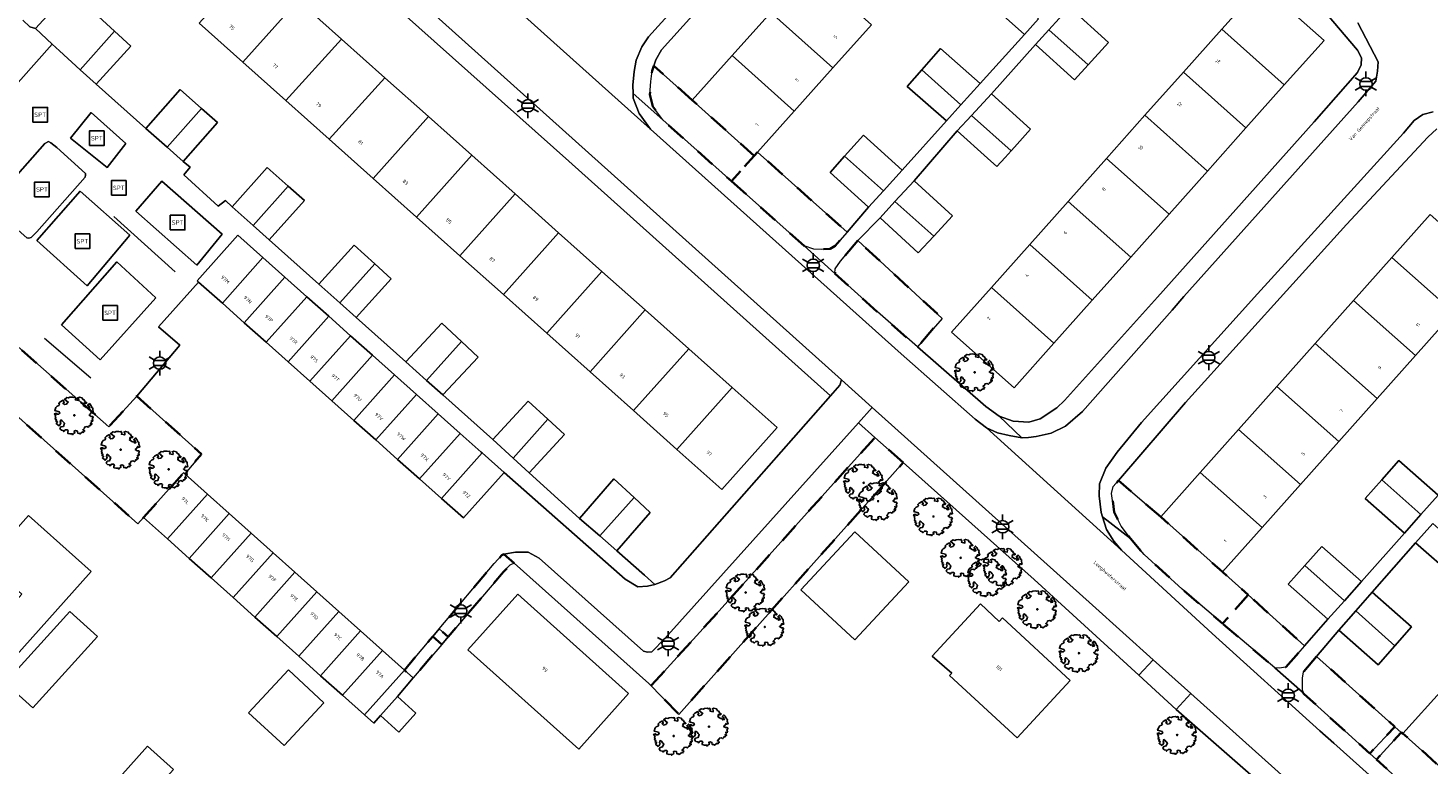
# Model space of a CAD drawing. Extents: x 105780 to 185197, y 477999 to 525027.
# Tile 412 of 562: x 108238 to 108381, y 479468 to 479543. Entities that reach past the tile are written whole.
import ezdxf
from ezdxf.enums import TextEntityAlignment as Align

# ---------------------------------------------------------------- set-up
doc = ezdxf.new("R2010")
doc.units = 0
doc.linetypes.add('XX-HIDDEN', pattern=[4, 2, -2])
for name, color, linetype, lineweight in [('B-GV-GR-BOOM-S', 252, 'Continuous', 25), ('B-GV-GR-MATERIAALGRENS-G', 252, 'XX-HIDDEN', 35), ('B-RO-IE-MEUBILAIR_WEGMEUBILAIR-S', 252, 'Continuous', 25), ('B-RO-IE-TERREINAFSCHEIDING_KUNSTMATIG_HEKWERK-G', 252, 'IE-TERREINAFSCHEIDING-KUNSTMATIG', 18), ('B-XX-KG-KADASTRAAL_BEBOUWING-G', 252, 'Continuous', 20), ('B1-WE-OG-BEBOUWING-T18', 7, 'Continuous', 18), ('B1-WE-OG-TERREIN_ERF-GV', 252, 'Continuous', 18), ('B1-WE-OG-TOPOGRAFIE-T18', 10, 'Continuous', 18), ('B1-WE-VH-VERHARDING_BETONSTRAATSTEEN-GV', 252, 'Continuous', 18), ('B1-WE-VH-VERHARDING_STRAATBAKSTEEN-GV', 252, 'Continuous', 18), ('B1-WE-VH-VERHARDING_TEGEL-GV', 252, 'Continuous', 18), ('B1-WE-VH-VERHARDING_TEGEL_RUBBER-GV', 252, 'Continuous', 18)]:
    doc.layers.add(name, color=color, linetype=linetype, lineweight=lineweight)
doc.styles.add('NLCS-ISO', font='NLCS-ISO.ttf')
doc.styles.add('NLCS-ISO-M200-T18', font='NLCS-ISO.ttf', dxfattribs={"height": 0.36})
doc.linetypes.add('IE-TERREINAFSCHEIDING-KUNSTMATIG', pattern='A,4,[82,NLCS.SHX,S=0.75,R=90,X=0,Y=0],4,-2', length=10)

# ---------------------------------------------------------------- blocks, each defined once
blk = doc.blocks.new('B-SIE-WEG_LICHTMAST-SO')
at = {"ltscale": 0.1}
for p, q in [((-1.1, 0.63), (-2.19, 1.27)), ((0, 1.27), (0, 2.53)), ((1.1, 0.63), (2.19, 1.27)), ((-1.1, -0.63), (-2.19, -1.27)), ((0, -1.27), (0, -2.53)), ((1.1, -0.63), (2.19, -1.27))]:
    blk.add_line(p, q, dxfattribs=at)
at = {"flags": 128}
for points in [[(-1.16, 0.5), (1.16, 0.5)], [(-1.16, -0.5), (1.16, -0.5)]]:
    blk.add_lwpolyline(points, dxfattribs=at)
at = {"ltscale": 0.1}
blk.add_circle((0, 0), 1.27, dxfattribs=at)
at = {"style": 'NLCS-ISO'}
blk.add_attdef('TYPE', text='', height=1.8, dxfattribs=at).set_placement((0, 2.53), align=Align.BOTTOM_CENTER)
blk = doc.blocks.new('SIE-WEG_SPEELTOESTEL-SO')
at = {"flags": 128}
blk.add_lwpolyline([(-0.75, -0.75), (0.75, -0.75), (0.75, 0.75), (-0.75, 0.75)], close=True, dxfattribs=at)
at = {"style": 'NLCS-ISO'}
blk.add_text('SPT', height=0.45, dxfattribs=at).set_placement((0, 0), align=Align.MIDDLE_CENTER)
blk = doc.blocks.new('B-SGR-BOOM_06')
at = {"linetype": 'Continuous', "flags": 128}
blk.add_lwpolyline([(1.08, 1.41), (1.01, 1.58), (0.88, 1.63), (0.78, 1.81), (0.51, 1.88), (0.34, 1.81), (0.44, 1.71), (0.43, 1.52), (0.09, 1.59), (0.14, 1.73), (0.07, 1.88), (-0.06, 1.84), (-0.19, 1.88), (-0.46, 1.86), (-0.6, 1.79), (-0.78, 1.83), (-1.02, 1.64), (-0.85, 1.56), (-0.8, 1.46), (-0.63, 1.37), (-0.8, 1.16), (-1.02, 1.11), (-1.17, 1.24), (-1.05, 1.29), (-1.15, 1.54), (-1.45, 1.37), (-1.6, 1.21), (-1.52, 1.14), (-1.6, 1.01), (-1.77, 0.94), (-1.89, 0.82), (-2, 0.49), (-1.55, 0.37), (-1.48, 0.22), (-1.6, 0.12), (-1.8, 0.12), (-1.84, 0.22), (-2.04, 0.15), (-1.9, -0.07), (-1.97, -0.15), (-1.89, -0.22), (-1.95, -0.4), (-1.81, -0.47), (-1.89, -0.62), (-1.77, -0.64), (-1.72, -0.68), (-1.85, -0.84), (-1.57, -1.07), (-1.47, -0.97), (-1.38, -0.79), (-1.45, -0.7), (-1.37, -0.47), (-1.25, -0.54), (-1.12, -0.7), (-1, -0.8), (-1.12, -1.12), (-1.37, -1.17), (-1.47, -1.36), (-1.33, -1.51), (-1.13, -1.56), (-1.11, -1.61), (-1.08, -1.66), (-0.93, -1.49), (-0.73, -1.49), (-0.63, -1.56), (-0.68, -1.71), (-0.68, -1.84), (-0.46, -1.89), (-0.24, -1.88), (-0.19, -1.98), (-0.09, -1.86), (0.04, -1.79), (-0.02, -1.6), (0.11, -1.56), (0.31, -1.61), (0.34, -1.84), (0.46, -1.83), (0.58, -1.89), (0.83, -1.69), (0.95, -1.74), (0.93, -1.66), (1.06, -1.59), (0.96, -1.49), (0.85, -1.46), (1.03, -1.29), (1.05, -1.19), (1.26, -1.14), (1.42, -1.22), (1.51, -1.12), (1.51, -1.05), (1.65, -1.05), (1.65, -0.95), (1.78, -0.91), (1.78, -0.82), (1.63, -0.82), (1.82, -0.64), (1.7, -0.57), (1.85, -0.62), (1.9, -0.5), (1.82, -0.37), (1.93, -0.18), (1.87, -0.1), (1.7, -0.1), (1.5, 0.03), (1.63, 0.12), (1.75, 0.34), (1.82, 0.24), (1.95, 0.29), (1.87, 0.57), (1.88, 0.75), (1.8, 0.79), (1.67, 1.06), (1.53, 1.21), (1.35, 1.04), (1.47, 0.97), (1.57, 0.72), (1.41, 0.69), (1.33, 0.85), (1.2, 0.82), (1.06, 0.92), (0.9, 1.01), (0.98, 1.07), (0.93, 1.17), (1.01, 1.27), (1.15, 1.22), (1.26, 1.29)], close=True, dxfattribs=at)
blk.add_circle((0, 0), 0.06)
at = {"style": 'NLCS-ISO'}
blk.add_attdef('SOORT', text='', height=0.3, dxfattribs=at).set_placement((0, -0.36), align=Align.TOP_CENTER)

msp = doc.modelspace()

# ---------------------------------------------------------------- linework, layer by layer
at = {"layer": 'B-GV-GR-MATERIAALGRENS-G', "flags": 128}
for points in [[(108306.2, 479535.981), (108302.282, 479539.495), (108302.104, 479538.96), (108301.95, 479537.881), (108301.873, 479536.571), (108302.181, 479535.338), (108303.182, 479533.951), (108310.198, 479527.693), (108312.532, 479530.302), (108306.192, 479535.972)], [(108312.863, 479530.672), (108312.532, 479530.302), (108310.198, 479527.693), (108317.628, 479521.066), (108318.628, 479520.732), (108319.436, 479520.712), (108320.289, 479520.786), (108320.8, 479521.082), (108322.033, 479522.481)], [(108223.634, 479522.81), (108225.663, 479525.224), (108224.098, 479526.606), (108218.512, 479520.362), (108240.935, 479500.35), (108249.555, 479492.657), (108250.127, 479493.297), (108254.221, 479497.877), (108254.346, 479497.765), (108256.057, 479499.788), (108249.437, 479505.713), (108246.575, 479502.581)], [(108323.116, 479521.618), (108321.33, 479519.516), (108320.807, 479518.736), (108320.774, 479518.264), (108325.112, 479514.329), (108329.219, 479510.744), (108331.74, 479513.664)], [(108327.747, 479498.915), (108324.866, 479501.487), (108308.965, 479483.775), (108301.994, 479476.107), (108304.837, 479473.173)], [(108354.067, 479493.37), (108349.746, 479497.084), (108349.208, 479496.458), (108349.054, 479495.764), (108349.327, 479493.854), (108350.026, 479492.41), (108350.977, 479491.15), (108352.372, 479489.516), (108356.26, 479485.986), (108360.394, 479482.471), (108362.994, 479485.39), (108360.395, 479487.733)], [(108287.994, 479488.619), (108286.939, 479489.561), (108286.735, 479489.436), (108285.947, 479488.615), (108280.322, 479481.918), (108281.249, 479481.089), (108286.915, 479487.746), (108287.557, 479488.415)], [(108362.994, 479485.39), (108360.394, 479482.471), (108365.735, 479477.93), (108366.183, 479477.913), (108366.839, 479477.988), (108368.768, 479480.186)], [(108280.601, 479480.328), (108279.679, 479481.151), (108276.784, 479477.705), (108277.684, 479476.9)], [(108369.993, 479479.095), (108368.669, 479477.538), (108368.566, 479476.867), (108368.557, 479475.448), (108368.721, 479475.244), (108372.867, 479471.491), (108375.421, 479469.179), (108377.997, 479471.906)], [(108385.236, 479465.46), (108378.812, 479471.217), (108378.648, 479471.321), (108376.111, 479468.555), (108379.706, 479465.301), (108383.022, 479462.58), (108384.344, 479461.8), (108385.341, 479461.654), (108386.6, 479461.387), (108387.805, 479461.528), (108388.847, 479461.905), (108389.007, 479462.081)]]:
    msp.add_lwpolyline(points, close=True, dxfattribs=at)
at = {"layer": 'B-RO-IE-TERREINAFSCHEIDING_KUNSTMATIG_HEKWERK-G', "flags": 128}
for points in [[(108247.079, 479524.076), (108253.361, 479518.41)], [(108239.996, 479511.634), (108244.738, 479507.569)]]:
    msp.add_lwpolyline(points, dxfattribs=at)
at = {"layer": 'B-XX-KG-KADASTRAAL_BEBOUWING-G', "flags": 128}
for points in [[(108265.927, 479546.18), (108261.492, 479550.139), (108255.808, 479543.851), (108260.283, 479539.856)], [(108318.163, 479549.358), (108314.217, 479544.946), (108320.557, 479539.276), (108324.503, 479543.688)], [(108337.569, 479547.885), (108336.142, 479546.293), (108340.153, 479542.697), (108341.588, 479544.291)], [(108360.303, 479543.235), (108366.698, 479537.535), (108370.755, 479542.087), (108364.36, 479547.787)], [(108247.176, 479543.025), (108245.108, 479544.922), (108242.643, 479547.184), (108239.079, 479543.3), (108240.801, 479541.72), (108241.544, 479541.038), (108243.665, 479539.092)], [(108270.363, 479542.222), (108265.927, 479546.18), (108260.283, 479539.856), (108264.676, 479535.936)], [(108314.217, 479544.946), (108310.271, 479540.533), (108316.611, 479534.863), (108320.557, 479539.276)], [(108344.736, 479545.484), (108342.651, 479543.17), (108346.659, 479539.598), (108348.718, 479541.862)], [(108248.839, 479541.499), (108247.176, 479543.025), (108243.665, 479539.092), (108245.275, 479537.614)], [(108274.798, 479538.263), (108270.363, 479542.222), (108264.676, 479535.936), (108269.106, 479531.981)], [(108342.651, 479543.17), (108341.285, 479541.653), (108345.248, 479538.048), (108346.659, 479539.598)], [(108360.303, 479543.235), (108356.379, 479538.833), (108362.774, 479533.133), (108366.698, 479537.535)], [(108310.271, 479540.533), (108306.2, 479535.981), (108306.192, 479535.972), (108312.532, 479530.302), (108312.863, 479530.672), (108316.611, 479534.863)], [(108329.652, 479539.083), (108333.654, 479535.504), (108335.61, 479537.681), (108331.562, 479541.25)], [(108329.652, 479539.083), (108328.154, 479537.384), (108332.165, 479533.848), (108333.654, 479535.504)], [(108279.234, 479534.304), (108274.798, 479538.263), (108269.106, 479531.981), (108273.589, 479527.98)], [(108356.379, 479538.833), (108352.456, 479534.431), (108358.851, 479528.731), (108362.774, 479533.133)], [(108256.067, 479535.132), (108253.866, 479537.065), (108250.357, 479533.071), (108252.527, 479531.165)], [(108336.784, 479536.609), (108334.745, 479534.417), (108338.791, 479530.81), (108339.111, 479531.166), (108340.777, 479533.021)], [(108256.067, 479535.132), (108252.527, 479531.165), (108254.177, 479529.715), (108257.686, 479533.71)], [(108283.669, 479530.346), (108279.234, 479534.304), (108273.589, 479527.98), (108278.024, 479524.022)], [(108334.745, 479534.417), (108333.27, 479532.832), (108336.352, 479530.063), (108337.33, 479529.184), (108338.169, 479530.118), (108338.791, 479530.81)], [(108352.456, 479534.431), (108348.532, 479530.029), (108354.927, 479524.329), (108358.851, 479528.731)], [(108321.769, 479530.25), (108325.727, 479526.711), (108327.635, 479528.83), (108323.689, 479532.382)], [(108264.911, 479527.187), (108262.753, 479529.101), (108259.173, 479525.063), (108261.318, 479523.161)], [(108288.104, 479526.387), (108283.669, 479530.346), (108278.024, 479524.022), (108282.46, 479520.063)], [(108321.769, 479530.25), (108320.275, 479528.59), (108324.221, 479525.038), (108325.727, 479526.711)], [(108348.532, 479530.029), (108344.608, 479525.626), (108351.003, 479519.926), (108354.927, 479524.329)], [(108328.876, 479527.739), (108326.91, 479525.603), (108330.873, 479522.07), (108332.783, 479524.144)], [(108264.911, 479527.187), (108261.318, 479523.161), (108262.981, 479521.687), (108266.561, 479525.724)], [(108292.54, 479522.428), (108288.104, 479526.387), (108282.46, 479520.063), (108286.895, 479516.104)], [(108326.91, 479525.603), (108325.384, 479523.945), (108329.29, 479520.35), (108330.873, 479522.07)], [(108344.608, 479525.626), (108340.684, 479521.224), (108347.079, 479515.524), (108351.003, 479519.926)], [(108381.608, 479524.284), (108377.693, 479519.889), (108384.021, 479514.251), (108387.936, 479518.646)], [(108262.333, 479519.873), (108259.767, 479522.162), (108255.615, 479517.506), (108255.755, 479517.381), (108258.181, 479515.217)], [(108296.975, 479518.47), (108292.54, 479522.428), (108286.895, 479516.104), (108291.331, 479512.146)], [(108273.756, 479519.241), (108271.662, 479521.14), (108268.047, 479517.154), (108270.188, 479515.243)], [(108340.684, 479521.224), (108336.761, 479516.822), (108343.156, 479511.122), (108347.079, 479515.524)], [(108264.572, 479517.876), (108262.333, 479519.873), (108258.181, 479515.217), (108260.42, 479513.22)], [(108273.756, 479519.241), (108270.188, 479515.243), (108271.841, 479513.767), (108275.429, 479517.723)], [(108377.693, 479519.889), (108373.777, 479515.494), (108380.105, 479509.857), (108384.021, 479514.251)], [(108266.811, 479515.879), (108264.572, 479517.876), (108260.42, 479513.22), (108262.659, 479511.223)], [(108301.37, 479514.548), (108296.975, 479518.47), (108291.331, 479512.146), (108295.766, 479508.187)], [(108336.761, 479516.822), (108332.951, 479512.548), (108332.704, 479512.271), (108339.099, 479506.571), (108343.156, 479511.122)], [(108269.05, 479513.882), (108266.811, 479515.879), (108262.659, 479511.223), (108264.898, 479509.226)], [(108373.777, 479515.494), (108369.862, 479511.099), (108376.19, 479505.462), (108380.105, 479509.857)], [(108271.289, 479511.886), (108269.05, 479513.882), (108264.898, 479509.226), (108267.137, 479507.23)], [(108305.846, 479510.553), (108301.37, 479514.548), (108295.766, 479508.187), (108300.201, 479504.229)], [(108273.528, 479509.889), (108271.289, 479511.886), (108267.137, 479507.23), (108269.376, 479505.233)], [(108282.605, 479511.298), (108280.6, 479513.167), (108276.923, 479509.223), (108279.053, 479507.319)], [(108282.605, 479511.298), (108279.053, 479507.319), (108280.717, 479505.832), (108284.321, 479509.699)], [(108310.281, 479506.594), (108305.846, 479510.553), (108300.201, 479504.229), (108304.636, 479500.27)], [(108369.862, 479511.099), (108365.946, 479506.704), (108372.274, 479501.067), (108376.19, 479505.462)], [(108275.767, 479507.892), (108273.528, 479509.889), (108269.376, 479505.233), (108271.615, 479503.236)], [(108278.006, 479505.896), (108275.767, 479507.892), (108271.615, 479503.236), (108273.854, 479501.24)], [(108310.281, 479506.594), (108304.636, 479500.27), (108309.221, 479496.178), (108314.866, 479502.502)], [(108365.946, 479506.704), (108362.031, 479502.309), (108368.359, 479496.672), (108372.274, 479501.067)], [(108280.245, 479503.899), (108278.006, 479505.896), (108273.854, 479501.24), (108276.093, 479499.243)], [(108291.452, 479503.354), (108289.442, 479505.211), (108285.821, 479501.291), (108287.903, 479499.379)], [(108282.484, 479501.902), (108280.245, 479503.899), (108276.093, 479499.243), (108278.332, 479497.246)], [(108291.452, 479503.354), (108287.903, 479499.379), (108289.528, 479497.887), (108293.139, 479501.795)], [(108284.723, 479499.906), (108284.617, 479500), (108282.484, 479501.902), (108278.332, 479497.246), (108280.571, 479495.25)], [(108362.031, 479502.309), (108358.116, 479497.915), (108364.444, 479492.277), (108368.359, 479496.672)], [(108286.962, 479497.909), (108284.723, 479499.906), (108280.571, 479495.25), (108282.81, 479493.253)], [(108376.658, 479497.161), (108380.656, 479493.6), (108382.407, 479495.594), (108378.384, 479499.126)], [(108256.655, 479495.7), (108254.346, 479497.765), (108254.221, 479497.877), (108250.127, 479493.297), (108252.561, 479491.12)], [(108358.116, 479497.915), (108354.067, 479493.37), (108360.395, 479487.733), (108364.444, 479492.277)], [(108300.249, 479495.355), (108298.196, 479497.248), (108294.683, 479493.216), (108296.739, 479491.424)], [(108376.658, 479497.161), (108374.969, 479495.236), (108378.992, 479491.704), (108380.656, 479493.6)], [(108258.891, 479493.7), (108256.655, 479495.7), (108252.561, 479491.12), (108254.797, 479489.121)], [(108301.914, 479493.819), (108300.249, 479495.355), (108296.739, 479491.424), (108298.494, 479489.894)], [(108244.766, 479487.787), (108238.379, 479493.501), (108234.084, 479488.702), (108237.7, 479485.467), (108229.764, 479476.596), (108232.535, 479474.117)], [(108261.128, 479491.701), (108258.891, 479493.7), (108254.797, 479489.121), (108257.034, 479487.121)], [(108328.32, 479486.728), (108322.809, 479491.84), (108317.309, 479485.911), (108322.821, 479480.799)], [(108381.867, 479492.706), (108380.119, 479490.715), (108384.142, 479487.183), (108385.854, 479489.133)], [(108263.364, 479489.701), (108261.128, 479491.701), (108257.034, 479487.121), (108259.27, 479485.121)], [(108265.601, 479487.702), (108263.364, 479489.701), (108259.27, 479485.121), (108261.507, 479483.122)], [(108368.801, 479488.395), (108372.837, 479484.8), (108374.579, 479486.761), (108370.538, 479490.35)], [(108267.837, 479485.702), (108265.601, 479487.702), (108261.507, 479483.122), (108263.743, 479481.122)], [(108368.801, 479488.395), (108367.102, 479486.481), (108371.142, 479482.892), (108372.837, 479484.8)], [(108270.074, 479483.703), (108267.837, 479485.702), (108263.743, 479481.122), (108265.98, 479479.123)], [(108299.698, 479475.313), (108288.37, 479485.455), (108283.275, 479479.765), (108294.603, 479469.623)], [(108375.683, 479485.662), (108374.019, 479483.767), (108378.006, 479480.194), (108379.706, 479482.13)], [(108245.438, 479481.13), (108242.598, 479483.705), (108235.982, 479476.41), (108238.822, 479473.835)], [(108272.311, 479481.704), (108270.074, 479483.703), (108265.98, 479479.123), (108268.217, 479477.124)], [(108337.576, 479482.659), (108335.649, 479484.493), (108330.697, 479479.124), (108332.707, 479477.394), (108332.488, 479477.157), (108339.392, 479470.772), (108344.821, 479476.643), (108337.917, 479483.028)], [(108374.019, 479483.767), (108372.268, 479481.772), (108376.291, 479478.24), (108378.006, 479480.194)], [(108274.547, 479479.704), (108272.311, 479481.704), (108268.217, 479477.124), (108270.453, 479475.124)], [(108276.784, 479477.705), (108274.547, 479479.704), (108270.453, 479475.124), (108272.69, 479473.125)], [(108268.563, 479474.369), (108264.938, 479477.731), (108260.862, 479473.336), (108264.486, 479469.974)], [(108276.063, 479474.995), (108274.344, 479473.045), (108276.218, 479471.37), (108277.951, 479473.309)], [(108382.915, 479475.795), (108378.812, 479471.217), (108385.236, 479465.46), (108389.339, 479470.038)], [(108251.577, 479465.389), (108251.392, 479465.554), (108253.176, 479467.546), (108250.538, 479469.908), (108245.143, 479463.882), (108247.984, 479461.353)]]:
    msp.add_lwpolyline(points, close=True, dxfattribs=at)
at = {"layer": 'B1-WE-OG-TERREIN_ERF-GV', "flags": 128}
for points in [[(108324.595, 479565.032), (108303.047, 479541.119), (108302.489, 479540.115), (108302.282, 479539.495), (108306.2, 479535.981), (108310.271, 479540.533), (108314.217, 479544.946)], [(108245.108, 479544.922), (108247.176, 479543.025), (108248.839, 479541.499), (108245.275, 479537.614), (108250.357, 479533.071), (108253.866, 479537.065), (108256.067, 479535.132), (108257.686, 479533.71), (108254.177, 479529.715), (108254.905, 479529.126), (108254.256, 479528.353), (108257.757, 479525.148), (108258.496, 479525.713), (108259.173, 479525.063), (108262.753, 479529.101), (108264.911, 479527.187), (108266.561, 479525.724), (108262.981, 479521.687), (108268.047, 479517.154), (108271.662, 479521.14), (108273.756, 479519.241), (108275.429, 479517.723), (108271.841, 479513.767), (108276.923, 479509.223), (108280.6, 479513.167), (108282.605, 479511.298), (108284.321, 479509.699), (108280.717, 479505.832), (108285.821, 479501.291), (108289.442, 479505.211), (108291.452, 479503.354), (108293.139, 479501.795), (108289.528, 479497.887), (108294.683, 479493.216), (108298.196, 479497.248), (108300.249, 479495.355), (108301.914, 479493.819), (108298.494, 479489.894), (108301.318, 479487.396), (108302.383, 479486.454), (108303.347, 479486.814), (108303.926, 479487.151), (108320.318, 479505.737), (108293.601, 479529.731), (108267.939, 479552.641)], [(108238.523, 479543.482), (108239.079, 479543.3), (108242.643, 479547.184)], [(108265.927, 479546.18), (108270.363, 479542.222), (108274.798, 479538.263), (108279.234, 479534.304), (108283.669, 479530.346), (108288.104, 479526.387), (108292.54, 479522.428), (108296.975, 479518.47), (108301.37, 479514.548), (108305.846, 479510.553), (108310.281, 479506.594), (108314.866, 479502.502), (108309.221, 479496.178), (108304.636, 479500.27), (108300.201, 479504.229), (108295.766, 479508.187), (108291.331, 479512.146), (108286.895, 479516.104), (108282.46, 479520.063), (108278.024, 479524.022), (108273.589, 479527.98), (108269.106, 479531.981), (108264.676, 479535.936), (108260.283, 479539.856), (108255.808, 479543.851)], [(108324.503, 479543.688), (108320.557, 479539.276), (108316.611, 479534.863), (108312.863, 479530.672), (108322.033, 479522.481), (108324.221, 479525.038), (108320.275, 479528.59), (108321.769, 479530.25), (108323.689, 479532.382), (108327.635, 479528.83), (108332.165, 479533.848), (108328.154, 479537.384), (108329.652, 479539.083), (108331.562, 479541.25), (108335.61, 479537.681), (108340.153, 479542.697), (108336.142, 479546.293)], [(108344.736, 479545.484), (108348.718, 479541.862), (108346.659, 479539.598), (108345.248, 479538.048), (108341.285, 479541.653), (108336.784, 479536.609), (108340.777, 479533.021), (108339.111, 479531.166), (108338.791, 479530.81), (108338.169, 479530.118), (108337.33, 479529.184), (108336.352, 479530.063), (108333.27, 479532.832), (108328.876, 479527.739), (108332.783, 479524.144), (108330.873, 479522.07), (108329.29, 479520.35), (108325.384, 479523.945), (108323.116, 479521.618), (108331.74, 479513.664), (108329.219, 479510.744), (108336.214, 479504.64), (108337.55, 479503.682), (108338.976, 479503.143), (108340.594, 479503.069), (108341.765, 479503.403), (108343.459, 479504.517), (108344.253, 479505.267), (108353.726, 479515.844), (108369.765, 479533.752), (108374.162, 479538.79), (108374.54, 479539.592), (108374.569, 479540.293), (108374.159, 479541.099), (108369.903, 479546.112)], [(108227.958, 479527.25), (108240.801, 479541.72), (108239.079, 479543.3), (108238.523, 479543.482), (108237.782, 479544.154)], [(108382.273, 479533.03), (108381.362, 479532.181), (108373.057, 479523.276), (108356.591, 479505.049), (108349.746, 479497.084), (108354.067, 479493.37), (108358.116, 479497.915), (108362.031, 479502.309), (108365.946, 479506.704), (108369.862, 479511.099), (108373.777, 479515.494), (108377.693, 479519.889), (108381.608, 479524.284)], [(108376.945, 479455.033), (108355.656, 479473.661), (108351.815, 479477.166), (108341.134, 479486.964), (108327.747, 479498.915), (108304.837, 479473.173), (108301.994, 479476.107), (108301.759, 479476.332), (108287.994, 479488.619), (108287.557, 479488.415), (108286.915, 479487.746), (108281.249, 479481.089), (108280.601, 479480.328), (108277.684, 479476.9), (108276.063, 479474.995), (108277.951, 479473.309), (108276.218, 479471.37), (108274.344, 479473.045), (108273.653, 479472.279), (108272.69, 479473.125), (108270.453, 479475.124), (108268.217, 479477.124), (108265.98, 479479.123), (108263.743, 479481.122), (108261.507, 479483.122), (108259.27, 479485.121), (108257.034, 479487.121), (108254.797, 479489.121), (108252.561, 479491.12), (108250.127, 479493.297), (108249.555, 479492.657), (108240.935, 479500.35), (108218.512, 479520.362)], [(108384.021, 479514.251), (108380.105, 479509.857), (108376.19, 479505.462), (108372.274, 479501.067), (108368.359, 479496.672), (108364.444, 479492.277), (108360.395, 479487.733), (108362.994, 479485.39), (108368.768, 479480.186), (108371.142, 479482.892), (108367.102, 479486.481), (108368.801, 479488.395), (108370.538, 479490.35), (108374.579, 479486.761), (108378.992, 479491.704), (108374.969, 479495.236), (108376.658, 479497.161), (108378.384, 479499.126), (108382.407, 479495.594)], [(108384.142, 479487.183), (108380.119, 479490.715), (108375.683, 479485.662), (108379.706, 479482.13), (108378.006, 479480.194), (108376.291, 479478.24), (108372.268, 479481.772), (108369.993, 479479.095), (108377.997, 479471.906), (108378.648, 479471.321), (108378.812, 479471.217), (108382.915, 479475.795)]]:
    msp.add_lwpolyline(points, dxfattribs=at)
for points in [[(108348.532, 479530.029), (108352.456, 479534.431), (108356.379, 479538.833), (108360.303, 479543.235), (108364.36, 479547.787), (108370.755, 479542.087), (108366.698, 479537.535), (108362.774, 479533.133), (108358.851, 479528.731), (108354.927, 479524.329), (108351.003, 479519.926), (108347.079, 479515.524), (108343.156, 479511.122), (108339.099, 479506.571), (108332.704, 479512.271), (108332.951, 479512.548), (108336.761, 479516.822), (108340.684, 479521.224), (108344.608, 479525.626)], [(108244.766, 479487.787), (108232.535, 479474.117), (108229.764, 479476.596), (108237.7, 479485.467), (108234.084, 479488.702), (108238.379, 479493.501)], [(108328.32, 479486.728), (108322.821, 479480.799), (108317.309, 479485.911), (108322.809, 479491.84)], [(108299.698, 479475.313), (108294.603, 479469.623), (108283.275, 479479.765), (108288.37, 479485.455)], [(108245.438, 479481.13), (108238.822, 479473.835), (108235.982, 479476.41), (108242.598, 479483.705)], [(108337.576, 479482.659), (108337.917, 479483.028), (108344.821, 479476.643), (108339.392, 479470.772), (108332.488, 479477.157), (108332.707, 479477.394), (108330.697, 479479.124), (108335.649, 479484.493)], [(108280.322, 479481.918), (108279.679, 479481.151), (108280.601, 479480.328), (108281.249, 479481.089)], [(108268.563, 479474.369), (108264.486, 479469.974), (108260.862, 479473.336), (108264.938, 479477.731)], [(108277.684, 479476.9), (108276.784, 479477.705), (108272.69, 479473.125), (108273.653, 479472.279), (108274.344, 479473.045), (108276.063, 479474.995)], [(108377.997, 479471.906), (108375.421, 479469.179), (108376.111, 479468.555), (108378.648, 479471.321)], [(108251.577, 479465.389), (108254.06, 479463.179), (108250.467, 479459.143), (108247.984, 479461.353), (108245.143, 479463.882), (108250.538, 479469.908), (108253.176, 479467.546), (108251.392, 479465.554)]]:
    msp.add_lwpolyline(points, close=True, dxfattribs=at)
at = {"layer": 'B1-WE-VH-VERHARDING_BETONSTRAATSTEEN-GV', "flags": 128}
msp.add_lwpolyline([(108379.33, 479463.441), (108371.753, 479470.224), (108370.341, 479471.488), (108359.34, 479481.455), (108350.077, 479489.962), (108336.26, 479502.459), (108335.107, 479503.362), (108327.562, 479510.03), (108301.929, 479533.015), (108287.754, 479545.714), (108269.446, 479562.084), (108261.189, 479569.65), (108255.727, 479574.656), (108251.63, 479570.085), (108257.136, 479565.141), (108321.456, 479507.384), (108324.589, 479504.566), (108347.086, 479484.336), (108353.282, 479478.765), (108357.153, 479475.293), (108377.602, 479456.952)], dxfattribs=at)
for points in [[(108244.213, 479528.322), (108244.181, 479528.481), (108241.265, 479531.128), (108240.65, 479531.612), (108240.425, 479531.735), (108240.046, 479531.559), (108234.679, 479525.524), (108234.52, 479525.295), (108234.594, 479525.069), (108238.199, 479521.908), (108238.418, 479521.856), (108238.661, 479521.949), (108239.222, 479522.499), (108244.18, 479528.087)], [(108286.962, 479497.909), (108282.81, 479493.253), (108280.571, 479495.25), (108278.332, 479497.246), (108276.093, 479499.243), (108273.854, 479501.24), (108271.615, 479503.236), (108269.376, 479505.233), (108267.137, 479507.23), (108264.898, 479509.226), (108262.659, 479511.223), (108260.42, 479513.22), (108258.181, 479515.217), (108255.755, 479517.381), (108251.648, 479512.817), (108253.854, 479510.931), (108249.437, 479505.713), (108256.057, 479499.788), (108254.346, 479497.765), (108256.655, 479495.7), (108258.891, 479493.7), (108261.128, 479491.701), (108263.364, 479489.701), (108265.601, 479487.702), (108267.837, 479485.702), (108270.074, 479483.703), (108272.311, 479481.704), (108274.547, 479479.704), (108276.784, 479477.705), (108279.679, 479481.151), (108280.322, 479481.918), (108285.947, 479488.615), (108286.735, 479489.436), (108286.939, 479489.561), (108288.122, 479489.753), (108289.446, 479489.761), (108290.555, 479489.159), (108301.232, 479479.629), (108301.635, 479479.521), (108302.061, 479479.558), (108303.391, 479480.945), (108323.178, 479502.993), (108324.589, 479504.566), (108321.456, 479507.384), (108321.286, 479506.835), (108320.318, 479505.737), (108303.926, 479487.151), (108303.347, 479486.814), (108302.383, 479486.454), (108301.639, 479486.272), (108300.641, 479486.221), (108299.339, 479486.985)], [(108353.282, 479478.765), (108351.815, 479477.166), (108355.656, 479473.661), (108357.153, 479475.293)]]:
    msp.add_lwpolyline(points, close=True, dxfattribs=at)
at = {"layer": 'B1-WE-VH-VERHARDING_STRAATBAKSTEEN-GV', "flags": 128}
for points in [[(108287.754, 479545.714), (108301.929, 479533.015), (108300.788, 479534.599), (108300.168, 479536.175), (108300.158, 479536.648), (108300.141, 479537.515), (108300.253, 479538.904), (108300.474, 479540.069), (108301.035, 479541.443), (108301.734, 479542.47), (108315.049, 479557.182)], [(108374.221, 479543.88), (108376.286, 479539.905), (108376.208, 479538.949), (108376.045, 479537.933), (108374.26, 479535.808), (108356.437, 479515.887), (108355.23, 479514.519), (108346.07, 479504.135), (108344.336, 479502.66), (108342.86, 479501.923), (108341.35, 479501.577), (108340.55, 479501.497), (108339.912, 479501.434), (108339.882, 479501.439), (108338.566, 479501.675), (108337.379, 479501.948), (108336.26, 479502.459), (108350.077, 479489.962), (108349.264, 479490.876), (108348.516, 479492.064), (108348.123, 479493.374), (108347.987, 479493.827), (108347.787, 479495.51), (108347.824, 479496.731), (108348.47, 479498.363), (108349.616, 479500), (108352.113, 479503.013), (108363.952, 479516.164), (108367.086, 479519.615), (108378.889, 479532.611), (108379.977, 479533.905), (108380.854, 479534.518), (108381.905, 479534.789)]]:
    msp.add_lwpolyline(points, dxfattribs=at)
at = {"layer": 'B1-WE-VH-VERHARDING_TEGEL-GV', "flags": 128}
for points in [[(108257.136, 479565.141), (108255.922, 479563.791), (108267.939, 479552.641), (108293.601, 479529.731), (108320.318, 479505.737), (108321.286, 479506.835), (108321.456, 479507.384)], [(108317.628, 479521.066), (108310.198, 479527.693), (108303.182, 479533.951), (108300.158, 479536.648), (108300.168, 479536.175), (108300.788, 479534.599), (108301.929, 479533.015), (108327.562, 479510.03), (108335.107, 479503.362), (108336.26, 479502.459), (108337.379, 479501.948), (108338.566, 479501.675), (108339.882, 479501.439), (108337.55, 479503.682), (108336.214, 479504.64), (108329.219, 479510.744), (108325.112, 479514.329), (108320.774, 479518.264)], [(108242.658, 479532.086), (108244.774, 479534.731), (108248.328, 479531.545), (108246.419, 479529.089)], [(108244.213, 479528.322), (108244.18, 479528.087), (108239.222, 479522.499), (108238.661, 479521.949), (108238.418, 479521.856), (108238.199, 479521.908), (108234.594, 479525.069), (108234.52, 479525.295), (108234.679, 479525.524), (108240.046, 479531.559), (108240.425, 479531.735), (108240.65, 479531.612), (108241.265, 479531.128), (108244.181, 479528.481)], [(108252.001, 479527.679), (108258.172, 479522.273), (108255.586, 479519.1), (108249.357, 479524.623)], [(108248.734, 479522.163), (108244.357, 479516.99), (108239.218, 479521.612), (108243.639, 479526.676)], [(108251.386, 479515.775), (108245.713, 479509.419), (108241.729, 479513), (108247.387, 479519.433)], [(108324.589, 479504.566), (108323.178, 479502.993), (108324.866, 479501.487), (108327.747, 479498.915), (108341.134, 479486.964), (108351.815, 479477.166), (108353.282, 479478.765), (108347.086, 479484.336)], [(108324.866, 479501.487), (108323.178, 479502.993), (108303.391, 479480.945), (108302.061, 479479.558), (108301.635, 479479.521), (108301.232, 479479.629), (108290.555, 479489.159), (108289.446, 479489.761), (108288.122, 479489.753), (108286.939, 479489.561), (108287.994, 479488.619), (108301.759, 479476.332), (108301.994, 479476.107), (108308.965, 479483.775)], [(108357.153, 479475.293), (108355.656, 479473.661), (108376.945, 479455.033), (108377.941, 479453.472), (108378.236, 479452.334), (108378.232, 479451.152), (108378.036, 479449.899), (108377.638, 479448.916), (108380.055, 479451.53), (108379.885, 479452.728), (108379.525, 479453.986), (108379.032, 479455.125), (108378.4, 479456.019), (108377.602, 479456.952)]]:
    msp.add_lwpolyline(points, close=True, dxfattribs=at)
for points in [[(108315.049, 479557.182), (108301.734, 479542.47), (108301.035, 479541.443), (108300.474, 479540.069), (108300.253, 479538.904), (108300.141, 479537.515), (108300.158, 479536.648), (108303.182, 479533.951), (108302.181, 479535.338), (108301.873, 479536.571), (108301.95, 479537.881), (108302.104, 479538.96), (108302.282, 479539.495), (108302.489, 479540.115), (108303.047, 479541.119), (108324.595, 479565.032)], [(108341.588, 479544.291), (108340.153, 479542.697), (108335.61, 479537.681), (108333.654, 479535.504), (108332.165, 479533.848), (108327.635, 479528.83), (108325.727, 479526.711), (108324.221, 479525.038), (108322.033, 479522.481), (108320.8, 479521.082), (108320.289, 479520.786), (108319.436, 479520.712), (108318.628, 479520.732), (108317.628, 479521.066), (108320.774, 479518.264), (108320.807, 479518.736), (108321.33, 479519.516), (108323.116, 479521.618), (108325.384, 479523.945), (108326.91, 479525.603), (108328.876, 479527.739), (108333.27, 479532.832), (108334.745, 479534.417), (108336.784, 479536.609), (108341.285, 479541.653), (108342.651, 479543.17), (108344.736, 479545.484)], [(108369.903, 479546.112), (108374.159, 479541.099), (108374.569, 479540.293), (108374.54, 479539.592), (108374.162, 479538.79), (108369.765, 479533.752), (108353.726, 479515.844), (108344.253, 479505.267), (108343.459, 479504.517), (108341.765, 479503.403), (108340.594, 479503.069), (108338.976, 479503.143), (108337.55, 479503.682), (108339.882, 479501.439), (108339.912, 479501.434), (108340.55, 479501.497), (108341.35, 479501.577), (108342.86, 479501.923), (108344.336, 479502.66), (108346.07, 479504.135), (108355.23, 479514.519), (108356.437, 479515.887), (108374.26, 479535.808), (108376.045, 479537.933), (108376.208, 479538.949), (108376.286, 479539.905), (108374.221, 479543.88)], [(108223.634, 479522.81), (108246.575, 479502.581), (108249.437, 479505.713), (108253.854, 479510.931), (108251.648, 479512.817), (108255.755, 479517.381), (108255.615, 479517.506), (108259.767, 479522.162), (108262.333, 479519.873), (108264.572, 479517.876), (108266.811, 479515.879), (108269.05, 479513.882), (108271.289, 479511.886), (108273.528, 479509.889), (108275.767, 479507.892), (108278.006, 479505.896), (108280.245, 479503.899), (108282.484, 479501.902), (108284.617, 479500), (108284.723, 479499.906), (108286.962, 479497.909), (108299.339, 479486.985), (108300.641, 479486.221), (108301.639, 479486.272), (108302.383, 479486.454), (108301.318, 479487.396), (108298.494, 479489.894), (108296.739, 479491.424), (108294.683, 479493.216), (108289.528, 479497.887), (108287.903, 479499.379), (108285.821, 479501.291), (108280.717, 479505.832), (108279.053, 479507.319), (108276.923, 479509.223), (108271.841, 479513.767), (108270.188, 479515.243), (108268.047, 479517.154), (108262.981, 479521.687), (108261.318, 479523.161), (108259.173, 479525.063), (108258.496, 479525.713), (108257.757, 479525.148), (108254.256, 479528.353), (108254.905, 479529.126), (108254.177, 479529.715), (108252.527, 479531.165), (108250.357, 479533.071), (108245.275, 479537.614), (108243.665, 479539.092), (108241.544, 479541.038), (108240.801, 479541.72), (108227.958, 479527.25)], [(108381.905, 479534.789), (108380.854, 479534.518), (108379.977, 479533.905), (108378.889, 479532.611), (108367.086, 479519.615), (108363.952, 479516.164), (108352.113, 479503.013), (108349.616, 479500), (108348.47, 479498.363), (108347.824, 479496.731), (108347.787, 479495.51), (108347.987, 479493.827), (108348.123, 479493.374), (108350.977, 479491.15), (108350.026, 479492.41), (108349.327, 479493.854), (108349.054, 479495.764), (108349.208, 479496.458), (108349.746, 479497.084), (108356.591, 479505.049), (108373.057, 479523.276), (108381.362, 479532.181), (108382.273, 479533.03)], [(108382.407, 479495.594), (108380.656, 479493.6), (108378.992, 479491.704), (108374.579, 479486.761), (108372.837, 479484.8), (108371.142, 479482.892), (108368.768, 479480.186), (108366.839, 479477.988), (108366.183, 479477.913), (108365.735, 479477.93), (108368.557, 479475.448), (108368.566, 479476.867), (108368.669, 479477.538), (108369.993, 479479.095), (108372.268, 479481.772), (108374.019, 479483.767), (108375.683, 479485.662), (108380.119, 479490.715), (108381.867, 479492.706)], [(108383.022, 479462.58), (108379.706, 479465.301), (108376.111, 479468.555), (108375.421, 479469.179), (108372.867, 479471.491), (108368.721, 479475.244), (108368.557, 479475.448), (108365.735, 479477.93), (108360.394, 479482.471), (108356.26, 479485.986), (108352.372, 479489.516), (108350.977, 479491.15), (108348.123, 479493.374), (108348.516, 479492.064), (108349.264, 479490.876), (108350.077, 479489.962), (108359.34, 479481.455), (108370.341, 479471.488), (108371.753, 479470.224), (108379.33, 479463.441), (108382.695, 479460.779)]]:
    msp.add_lwpolyline(points, dxfattribs=at)
at = {"layer": 'B1-WE-VH-VERHARDING_TEGEL_RUBBER-GV', "flags": 128}
for points in [[(108242.658, 479532.086), (108246.419, 479529.089), (108248.328, 479531.545), (108244.774, 479534.731)], [(108255.586, 479519.1), (108258.172, 479522.273), (108252.001, 479527.679), (108249.357, 479524.623)], [(108239.218, 479521.612), (108244.357, 479516.99), (108248.734, 479522.163), (108243.639, 479526.676)], [(108247.387, 479519.433), (108241.729, 479513), (108245.713, 479509.419), (108251.386, 479515.775)]]:
    msp.add_lwpolyline(points, close=True, dxfattribs=at)

# ---------------------------------------------------------------- block references
at = {"layer": 'B-GV-GR-BOOM-S', "linetype": 'Continuous', "lineweight": 0}
for p in [(108335.049, 479508.155), (108243.06, 479503.745), (108247.784, 479500.234), (108252.7, 479498.222), (108323.708, 479496.849), (108325.198, 479494.971), (108330.847, 479493.413), (108333.622, 479489.176), (108336.349, 479487.18), (108337.956, 479488.251), (108311.651, 479485.638), (108341.462, 479483.917), (108313.609, 479482.116), (108345.723, 479479.437), (108307.906, 479471.916), (108304.293, 479470.97), (108355.755, 479471.062)]:
    msp.add_blockref('B-SGR-BOOM_06', p, dxfattribs=at)
at = {"layer": 'B-RO-IE-MEUBILAIR_WEGMEUBILAIR-S', "xscale": 0.5, "yscale": 0.5, "zscale": 0.5}
for p in [(108375.039, 479537.636), (108289.408, 479535.406), (108318.563, 479519.084), (108358.974, 479509.649), (108251.782, 479509.091), (108337.912, 479492.36), (108282.545, 479483.741), (108303.731, 479480.407), (108367.095, 479475.115)]:
    msp.add_blockref('B-SIE-WEG_LICHTMAST-SO', p, dxfattribs=at)
at = {"layer": 'B-RO-IE-MEUBILAIR_WEGMEUBILAIR-S'}
for p in [(108239.565, 479534.485), (108245.354, 479532.083), (108239.749, 479526.848), (108247.599, 479527.003), (108253.608, 479523.46), (108243.876, 479521.551), (108246.709, 479514.221)]:
    msp.add_blockref('SIE-WEG_SPEELTOESTEL-SO', p, dxfattribs=at)

# ---------------------------------------------------------------- texts
at = {"layer": 'B1-WE-OG-BEBOUWING-T18', "style": 'NLCS-ISO-M200-T18'}
for s, rotation, p in [('75', 318.3, (108259.146, 479543.417)), ('5', 48.2, (108320.837, 479542.439)), ('77', 318.3, (108263.58, 479539.459)), ('14', 48.3, (108359.924, 479539.955)), ('3', 48.2, (108316.891, 479538.026)), ('79', 318.3, (108268.016, 479535.5)), ('12', 48.3, (108356.001, 479535.553)), ('1', 48.2, (108312.819, 479533.474)), ('81', 318.3, (108272.312, 479531.666)), ('10', 48.3, (108352.037, 479531.107)), ('83', 318.3, (108276.886, 479527.583)), ('8', 48.3, (108348.263, 479526.873)), ('85', 318.3, (108281.322, 479523.624)), ('6', 48.3, (108344.315, 479522.444)), ('87', 318.3, (108285.757, 479519.666)), ('97M', 318.3, (108258.472, 479517.638)), ('4', 48.3, (108340.416, 479518.069)), ('97N', 318.3, (108260.776, 479515.582)), ('89', 318.3, (108290.193, 479515.707)), ('97P', 318.3, (108262.949, 479513.644)), ('2', 48.3, (108336.492, 479513.666)), ('11', 48.3, (108380.355, 479512.992)), ('97R', 318.3, (108265.447, 479511.416)), ('91', 318.3, (108294.488, 479511.873)), ('97S', 318.3, (108267.567, 479509.526)), ('97T', 318.3, (108269.739, 479507.589)), ('93', 318.3, (108299.063, 479507.79)), ('9', 48.3, (108376.455, 479508.615)), ('97U', 318.3, (108272.002, 479505.571)), ('97V', 318.3, (108274.183, 479503.626)), ('95', 318.3, (108303.499, 479503.831)), ('7', 48.3, (108372.539, 479504.219)), ('97W', 318.3, (108276.456, 479501.599)), ('97X', 318.3, (108278.855, 479499.46)), ('97', 318.3, (108307.935, 479499.872)), ('5', 48.3, (108368.624, 479499.825)), ('97Y', 318.3, (108281.096, 479497.461)), ('97L', 318.2, (108254.402, 479495.032)), ('97Z', 318.3, (108283.112, 479495.663)), ('3', 48.3, (108364.709, 479495.43)), ('97K', 318.2, (108256.386, 479493.258)), ('97H', 318.2, (108258.569, 479491.305)), ('1', 48.3, (108360.668, 479490.894)), ('97G', 318.2, (108261, 479489.132)), ('97F', 318.2, (108263.285, 479487.09)), ('97E', 318.2, (108265.508, 479485.102)), ('97D', 318.2, (108267.569, 479483.26)), ('97C', 318.2, (108269.968, 479481.116)), ('97B', 318.2, (108272.286, 479479.043)), ('97A', 318.2, (108274.278, 479477.262)), ('99', 322, (108291.135, 479477.779)), ('101', 317.2, (108337.556, 479477.914))]:
    msp.add_text(s, height=0.36, rotation=rotation, dxfattribs=at).set_placement(p, align=Align.MIDDLE)
at = {"layer": 'B1-WE-OG-TOPOGRAFIE-T18', "style": 'NLCS-ISO-M200-T18'}
for s, rotation, p in [('Van Gennepstraat', 48.2, (108374.915, 479533.539)), ('Leeghwaterstraat', 318.2, (108348.864, 479487.307))]:
    msp.add_text(s, height=0.36, rotation=rotation, dxfattribs=at).set_placement(p, align=Align.MIDDLE)

doc.saveas('drawing.dxf')
